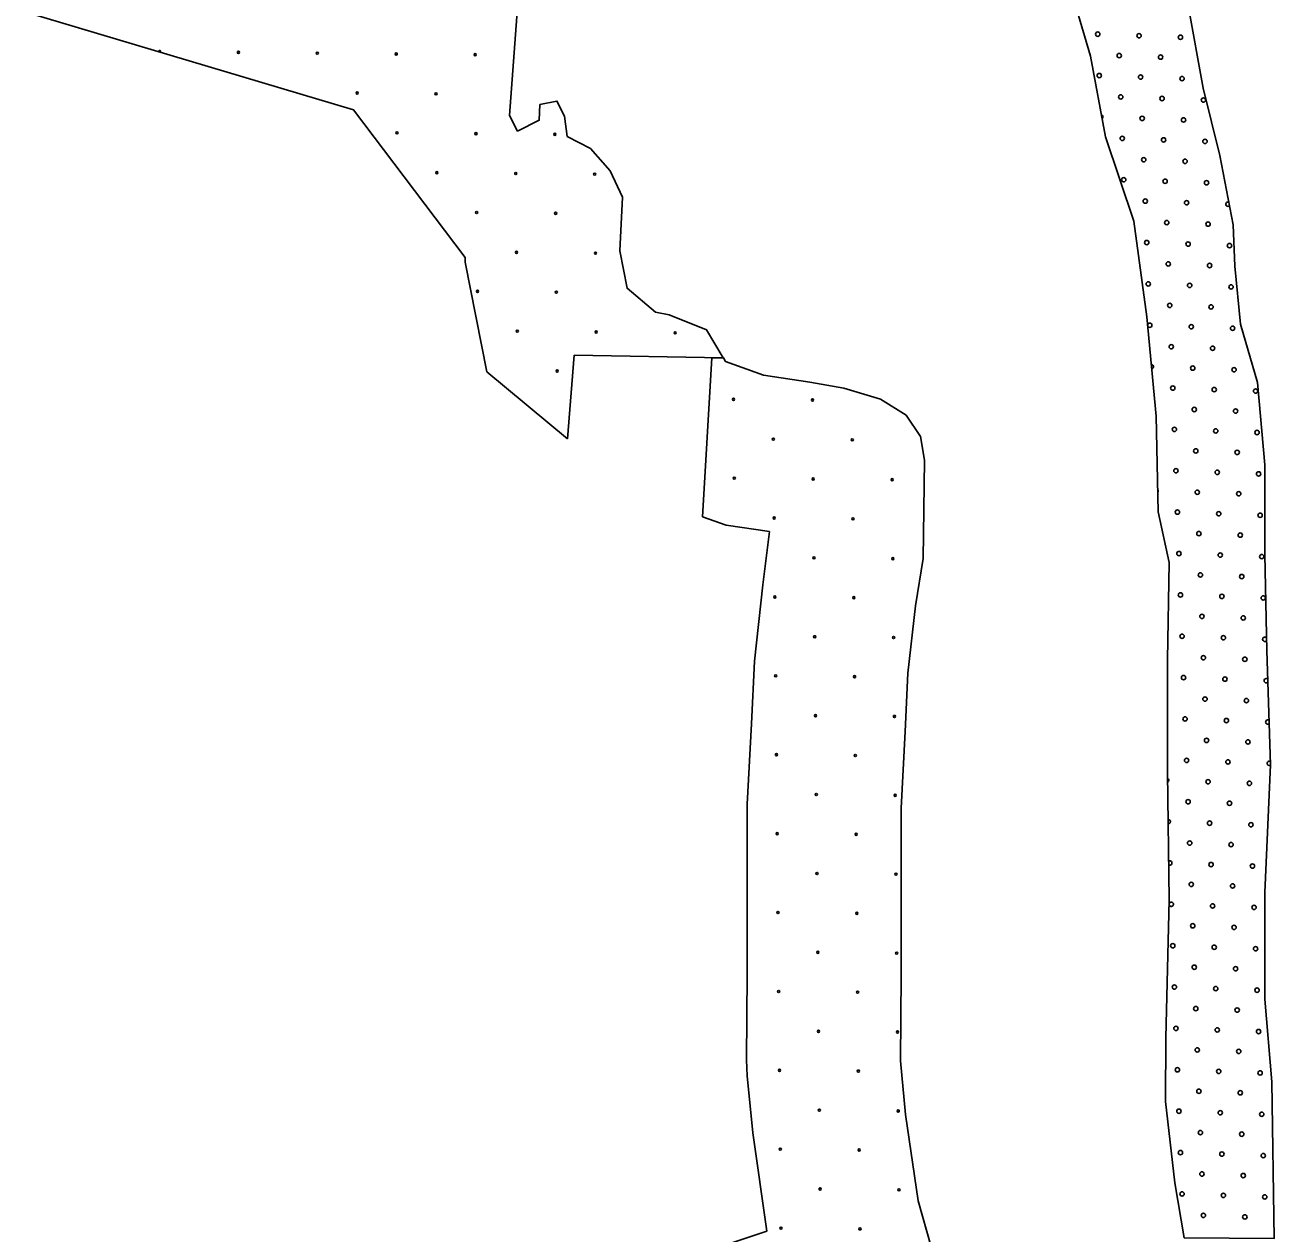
# Model space of a CAD drawing. Extents: x 1612280 to 1883141, y 560852 to 780851.
# Drawn here: x 1762850 to 1768937, y 685487 to 691375 of the extents above; entities that cross this region are included whole.
import ezdxf

# ---------------------------------------------------------------- set-up
doc = ezdxf.new("R2010")
doc.units = 0
for name, color, linetype in [('DESIGN - EROSION CONTROL - Devices', 7, 'Continuous'), ('DESIGN - SCRATCH - User 1', 7, 'Continuous'), ('DESIGN - TRAFFIC CONTROL PERMANENT - Pavement Marking Text', 7, 'Continuous')]:
    doc.layers.add(name, color=color, linetype=linetype)

msp = doc.modelspace()

# ---------------------------------------------------------------- linework, layer by layer
at = {"layer": 'DESIGN - EROSION CONTROL - Devices'}
for centre in [(1763890.5, 691241.6), (1763890.5, 691241.6), (1764275, 691237.8), (1764275, 691237.8), (1764659.6, 691234.1), (1764659.6, 691234.1), (1765044.1, 691230.4), (1765044.1, 691230.4), (1764469.2, 691043.7), (1764469.2, 691043.7), (1764853.7, 691040), (1764853.7, 691040), (1764663.3, 690849.5), (1764663.3, 690849.5), (1765047.9, 690845.8), (1765047.9, 690845.8), (1765432.4, 690842.1), (1765432.4, 690842.1), (1764857.5, 690655.4), (1764857.5, 690655.4), (1765242, 690651.7), (1765242, 690651.7), (1765626.6, 690647.9), (1765626.6, 690647.9), (1765051.6, 690461.3), (1765051.6, 690461.3), (1765436.2, 690457.5), (1765436.2, 690457.5), (1765245.8, 690267.1), (1765245.8, 690267.1), (1765630.3, 690263.4), (1765630.3, 690263.4), (1765055.3, 690076.7), (1765055.3, 690076.7), (1765439.9, 690073), (1765439.9, 690073), (1765249.5, 689882.6), (1765249.5, 689882.6), (1765634, 689878.8), (1765634, 689878.8), (1766018.6, 689875.1), (1766018.6, 689875.1), (1765443.6, 689688.4), (1765443.6, 689688.4), (1766303.2, 689550.9), (1766303.2, 689550.9), (1766687.8, 689547.1), (1766687.8, 689547.1), (1766497.4, 689356.7), (1766497.4, 689356.7), (1766881.9, 689353), (1766881.9, 689353), (1766306.9, 689166.3), (1766306.9, 689166.3), (1766691.5, 689162.6), (1766691.5, 689162.6), (1767076.1, 689158.8), (1767076.1, 689158.8), (1766501.1, 688972.2), (1766501.1, 688972.2), (1766885.6, 688968.4), (1766885.6, 688968.4), (1766695.2, 688778), (1766695.2, 688778), (1767079.8, 688774.3), (1767079.8, 688774.3), (1766504.8, 688587.6), (1766504.8, 688587.6), (1766889.4, 688583.9), (1766889.4, 688583.9), (1766699, 688393.5), (1766699, 688393.5), (1767083.5, 688389.7), (1767083.5, 688389.7), (1766508.6, 688203.1), (1766508.6, 688203.1), (1766893.1, 688199.3), (1766893.1, 688199.3), (1766702.7, 688008.9), (1766702.7, 688008.9), (1767087.3, 688005.2), (1767087.3, 688005.2), (1766512.3, 687818.5), (1766512.3, 687818.5), (1766896.8, 687814.8), (1766896.8, 687814.8), (1766706.4, 687624.4), (1766706.4, 687624.4), (1767091, 687620.6), (1767091, 687620.6), (1766516, 687433.9), (1766516, 687433.9), (1766900.6, 687430.2), (1766900.6, 687430.2), (1766710.2, 687239.8), (1766710.2, 687239.8), (1767094.7, 687236.1), (1767094.7, 687236.1), (1766519.8, 687049.4), (1766519.8, 687049.4), (1766904.3, 687045.7), (1766904.3, 687045.7), (1766713.9, 686855.3), (1766713.9, 686855.3), (1767098.5, 686851.5), (1767098.5, 686851.5), (1766523.5, 686664.8), (1766523.5, 686664.8), (1766908, 686661.1), (1766908, 686661.1), (1766717.6, 686470.7), (1766717.6, 686470.7), (1767102.2, 686467), (1767102.2, 686467), (1766527.2, 686280.3), (1766527.2, 686280.3), (1766911.8, 686276.6), (1766911.8, 686276.6), (1766721.4, 686086.1), (1766721.4, 686086.1), (1767105.9, 686082.4), (1767105.9, 686082.4), (1766531, 685895.7), (1766531, 685895.7), (1766915.5, 685892), (1766915.5, 685892), (1766725.1, 685701.6), (1766725.1, 685701.6), (1767109.7, 685697.9), (1767109.7, 685697.9), (1766534.7, 685511.2), (1766534.7, 685511.2), (1766919.2, 685507.4), (1766919.2, 685507.4)]:
    msp.add_circle(centre, 5.28, dxfattribs=at)
msp.add_arc((1763505.9, 691245.3), 5.28, 323.60986, 183.23326, dxfattribs=at)
at = {"layer": 'DESIGN - SCRATCH - User 1'}
for points in [[(1768410.1, 686439.4), (1768426.9, 687111.3), (1768417.7, 687732.6), (1768417.7, 688280.9), (1768426.9, 688756), (1768372.1, 689002.7), (1768362.9, 689468.7), (1768317.3, 689953), (1768253.4, 690419), (1768116.4, 690830.2), (1768043.4, 691223.1), (1767891.2, 691736.3), (1768484.5, 691848.8), (1768518.2, 691469.8), (1768591.2, 691067.7), (1768673.4, 690738.8), (1768737.3, 690400.7)], [(1768410.1, 686439.4), (1768426.9, 687111.3), (1768417.7, 687732.6), (1768417.7, 688280.9), (1768426.9, 688756), (1768372.1, 689002.7), (1768362.9, 689468.7), (1768317.3, 689953), (1768253.4, 690419), (1768116.4, 690830.2), (1768043.4, 691223.1), (1767891.2, 691736.3), (1768484.5, 691848.8), (1768518.2, 691469.8), (1768591.2, 691067.7), (1768673.4, 690738.8), (1768737.3, 690400.7)], [(1765257.1, 691550.3), (1765210.8, 690934.5)], [(1765257.1, 691550.3), (1765210.8, 690934.5)], [(1764995.9, 690242.5), (1764451.9, 690961.8), (1762850.4, 691438.6)], [(1764995.9, 690242.5), (1764451.9, 690961.8), (1762850.4, 691438.6)], [(1765210.8, 690934.5), (1765250.5, 690858.3), (1765356.3, 690911.3), (1765359.6, 690987.5), (1765442.4, 691004), (1765478.8, 690931.2), (1765492, 690831.8)], [(1765210.8, 690934.5), (1765250.5, 690858.3), (1765356.3, 690911.3), (1765359.6, 690987.5), (1765442.4, 691004), (1765478.8, 690931.2), (1765492, 690831.8)], [(1765492, 690831.8), (1765606.1, 690773.9), (1765702.1, 690664.7), (1765761.6, 690535.5), (1765748.4, 690274), (1765784.8, 690091.9), (1765923.8, 689976), (1765989.9, 689962.8), (1766171.9, 689889.9), (1766253.4, 689753.1)], [(1765492, 690831.8), (1765606.1, 690773.9), (1765702.1, 690664.7), (1765761.6, 690535.5), (1765748.4, 690274), (1765784.8, 690091.9), (1765923.8, 689976), (1765989.9, 689962.8), (1766171.9, 689889.9), (1766253.4, 689753.1)], [(1768737.3, 690400.7), (1768746.5, 690199.7), (1768773.9, 689916.4), (1768856, 689633.2), (1768892.6, 689231.1), (1768892.6, 688792.5), (1768901.7, 688326.5), (1768920, 687769.2), (1768892.6, 687147.8), (1768892.6, 686627), (1768925.7, 686224.8)], [(1768737.3, 690400.7), (1768746.5, 690199.7), (1768773.9, 689916.4), (1768856, 689633.2), (1768892.6, 689231.1), (1768892.6, 688792.5), (1768901.7, 688326.5), (1768920, 687769.2), (1768892.6, 687147.8), (1768892.6, 686627), (1768925.7, 686224.8)], [(1765493.5, 689358.3), (1765101.3, 689685.3), (1764994.7, 690218.6), (1764995.9, 690242.5)], [(1765493.5, 689358.3), (1765101.3, 689685.3), (1764994.7, 690218.6), (1764995.9, 690242.5)], [(1765527.2, 689766.4), (1765493.5, 689358.3)], [(1765527.2, 689766.4), (1765493.5, 689358.3)], [(1766253.4, 689753.1), (1765527.2, 689766.4)], [(1766253.4, 689753.1), (1765527.2, 689766.4)], [(1766152.6, 688977.8), (1766197.8, 689753.7)], [(1766152.6, 688977.8), (1766197.8, 689753.7)], [(1766197.8, 689753.7), (1766253.7, 689752.6)], [(1766197.8, 689753.7), (1766253.7, 689752.6)], [(1766253.7, 689752.6), (1766264.6, 689734.3), (1766449.8, 689668.1), (1766674.8, 689635), (1766840.3, 689605.2), (1767018.9, 689552.2), (1767144.7, 689472.8), (1767214.2, 689370.1), (1767234, 689254.3), (1767230.7, 689012.6), (1767227.4, 688774.2)], [(1766253.7, 689752.6), (1766264.6, 689734.3), (1766449.8, 689668.1), (1766674.8, 689635), (1766840.3, 689605.2), (1767018.9, 689552.2), (1767144.7, 689472.8), (1767214.2, 689370.1), (1767234, 689254.3), (1767230.7, 689012.6), (1767227.4, 688774.2)], [(1766479.2, 688905.7), (1766267.3, 688936.9), (1766152.6, 688977.8)], [(1766479.2, 688905.7), (1766267.3, 688936.9), (1766152.6, 688977.8)], [(1766366.6, 686331.8), (1766369.9, 686749.3), (1766369.9, 687146.9), (1766369.9, 687577.4), (1766390.7, 687968.9), (1766404.9, 688275.2), (1766446.2, 688646.7), (1766479.2, 688905.7)], [(1766366.6, 686331.8), (1766369.9, 686749.3), (1766369.9, 687146.9), (1766369.9, 687577.4), (1766390.7, 687968.9), (1766404.9, 688275.2), (1766446.2, 688646.7), (1766479.2, 688905.7)], [(1767227.4, 688774.2), (1767189.3, 688544.1), (1767152.9, 688216.3), (1767139.7, 687931.6), (1767119.9, 687557.5), (1767119.9, 687147), (1767119.9, 686746.3), (1767116.6, 686325.9)], [(1767227.4, 688774.2), (1767189.3, 688544.1), (1767152.9, 688216.3), (1767139.7, 687931.6), (1767119.9, 687557.5), (1767119.9, 687147), (1767119.9, 686746.3), (1767116.6, 686325.9)], [(1768925.7, 686224.8), (1768937.2, 685459.9), (1768499.1, 685464.5), (1768453.5, 685731.6), (1768407.8, 686128.9), (1768410.1, 686439.4)], [(1768925.7, 686224.8), (1768937.2, 685459.9), (1768499.1, 685464.5), (1768453.5, 685731.6), (1768407.8, 686128.9), (1768410.1, 686439.4)], [(1766466.1, 685496.6), (1766396.9, 685975.1), (1766370, 686253.9), (1766366.6, 686331.8)], [(1766466.1, 685496.6), (1766396.9, 685975.1), (1766370, 686253.9), (1766366.6, 686331.8)], [(1767116.6, 686325.9), (1767141.7, 686064.7), (1767202.5, 685644.3), (1767287, 685345.6), (1767329.3, 685216), (1767329.3, 685089.1), (1767239.5, 684951.6)], [(1767116.6, 686325.9), (1767141.7, 686064.7), (1767202.5, 685644.3), (1767287, 685345.6), (1767329.3, 685216), (1767329.3, 685089.1), (1767239.5, 684951.6)], [(1767239.8, 683854), (1766880, 683674), (1766349.6, 684375.4), (1766050, 685357.9), (1766466.1, 685496.6)], [(1767239.8, 683854), (1766880, 683674), (1766349.6, 684375.4), (1766050, 685357.9), (1766466.1, 685496.6)]]:
    msp.add_lwpolyline(points, dxfattribs=at)
for centre in [(1768443.9, 686887.6), (1768443.9, 686887.6), (1768645.6, 686880.1), (1768645.6, 686880.1), (1768548.5, 686783), (1768548.5, 686783), (1768750.1, 686775.6), (1768750.1, 686775.6)]:
    msp.add_circle(centre, 10.6, dxfattribs=at)
at = {"layer": 'DESIGN - TRAFFIC CONTROL PERMANENT - Pavement Marking Text'}
for centre in [(1768078.1, 691330.5), (1768078.1, 691330.5), (1768279.7, 691323), (1768279.7, 691323), (1768481.3, 691315.5), (1768481.3, 691315.5), (1768182.6, 691225.9), (1768182.6, 691225.9), (1768384.2, 691218.5), (1768384.2, 691218.5), (1768085.5, 691128.9), (1768085.5, 691128.9), (1768287.1, 691121.4), (1768287.1, 691121.4), (1768488.8, 691113.9), (1768488.8, 691113.9), (1768190.1, 691024.3), (1768190.1, 691024.3), (1768391.7, 691016.9), (1768391.7, 691016.9), (1768593.3, 691009.4), (1768593.3, 691009.4), (1768294.6, 690919.8), (1768294.6, 690919.8), (1768496.2, 690912.3), (1768496.2, 690912.3), (1768197.5, 690822.7), (1768197.5, 690822.7), (1768399.1, 690815.3), (1768399.1, 690815.3), (1768600.8, 690807.8), (1768600.8, 690807.8), (1768302.1, 690718.2), (1768302.1, 690718.2), (1768503.7, 690710.7), (1768503.7, 690710.7), (1768205, 690621.1), (1768205, 690621.1), (1768406.6, 690613.6), (1768406.6, 690613.6), (1768608.2, 690606.2), (1768608.2, 690606.2), (1768309.5, 690516.6), (1768309.5, 690516.6), (1768511.2, 690509.1), (1768511.2, 690509.1), (1768414.1, 690412), (1768414.1, 690412), (1768615.7, 690404.6), (1768615.7, 690404.6), (1768317, 690315), (1768317, 690315), (1768518.6, 690307.5), (1768518.6, 690307.5), (1768720.2, 690300), (1768720.2, 690300), (1768421.5, 690210.4), (1768421.5, 690210.4), (1768623.2, 690203), (1768623.2, 690203), (1768324.5, 690113.3), (1768324.5, 690113.3), (1768526.1, 690105.9), (1768526.1, 690105.9), (1768727.7, 690098.4), (1768727.7, 690098.4), (1768429, 690008.8), (1768429, 690008.8), (1768630.6, 690001.3), (1768630.6, 690001.3), (1768331.9, 689911.7), (1768331.9, 689911.7), (1768533.6, 689904.3), (1768533.6, 689904.3), (1768735.2, 689896.8), (1768735.2, 689896.8), (1768436.5, 689807.2), (1768436.5, 689807.2), (1768638.1, 689799.7), (1768638.1, 689799.7), (1768541, 689702.7), (1768541, 689702.7), (1768742.6, 689695.2), (1768742.6, 689695.2), (1768443.9, 689605.6), (1768443.9, 689605.6), (1768645.6, 689598.1), (1768645.6, 689598.1), (1768847.2, 689590.7), (1768847.2, 689590.7), (1768548.5, 689501.1), (1768548.5, 689501.1), (1768750.1, 689493.6), (1768750.1, 689493.6), (1768451.4, 689404), (1768451.4, 689404), (1768653, 689396.5), (1768653, 689396.5), (1768854.6, 689389), (1768854.6, 689389), (1768556, 689299.4), (1768556, 689299.4), (1768757.6, 689292), (1768757.6, 689292), (1768458.9, 689202.4), (1768458.9, 689202.4), (1768660.5, 689194.9), (1768660.5, 689194.9), (1768862.1, 689187.4), (1768862.1, 689187.4), (1768563.4, 689097.8), (1768563.4, 689097.8), (1768765, 689090.4), (1768765, 689090.4), (1768466.4, 689000.8), (1768466.4, 689000.8), (1768668, 688993.3), (1768668, 688993.3), (1768869.6, 688985.8), (1768869.6, 688985.8), (1768570.9, 688896.2), (1768570.9, 688896.2), (1768772.5, 688888.8), (1768772.5, 688888.8), (1768473.8, 688799.1), (1768473.8, 688799.1), (1768675.4, 688791.7), (1768675.4, 688791.7), (1768877, 688784.2), (1768877, 688784.2), (1768578.4, 688694.6), (1768578.4, 688694.6), (1768780, 688687.1), (1768780, 688687.1), (1768481.3, 688597.5), (1768481.3, 688597.5), (1768682.9, 688590.1), (1768682.9, 688590.1), (1768884.5, 688582.6), (1768884.5, 688582.6), (1768585.8, 688493), (1768585.8, 688493), (1768787.4, 688485.5), (1768787.4, 688485.5), (1768488.8, 688395.9), (1768488.8, 688395.9), (1768690.4, 688388.5), (1768690.4, 688388.5), (1768593.3, 688291.4), (1768593.3, 688291.4), (1768794.9, 688283.9), (1768794.9, 688283.9), (1768496.2, 688194.3), (1768496.2, 688194.3), (1768697.8, 688186.9), (1768697.8, 688186.9), (1768600.8, 688089.8), (1768600.8, 688089.8), (1768802.4, 688082.3), (1768802.4, 688082.3), (1768503.7, 687992.7), (1768503.7, 687992.7), (1768705.3, 687985.2), (1768705.3, 687985.2), (1768608.2, 687888.2), (1768608.2, 687888.2), (1768809.8, 687880.7), (1768809.8, 687880.7), (1768511.2, 687791.1), (1768511.2, 687791.1), (1768712.8, 687783.6), (1768712.8, 687783.6), (1768615.7, 687686.6), (1768615.7, 687686.6), (1768817.3, 687679.1), (1768817.3, 687679.1), (1768518.6, 687589.5), (1768518.6, 687589.5), (1768720.2, 687582), (1768720.2, 687582), (1768623.2, 687484.9), (1768623.2, 687484.9), (1768824.8, 687477.5), (1768824.8, 687477.5), (1768526.1, 687387.9), (1768526.1, 687387.9), (1768727.7, 687380.4), (1768727.7, 687380.4), (1768630.6, 687283.3), (1768630.6, 687283.3), (1768832.2, 687275.9), (1768832.2, 687275.9), (1768533.6, 687186.3), (1768533.6, 687186.3), (1768735.2, 687178.8), (1768735.2, 687178.8), (1768638.1, 687081.7), (1768638.1, 687081.7), (1768839.7, 687074.3), (1768839.7, 687074.3), (1768541, 686984.7), (1768541, 686984.7), (1768742.6, 686977.2), (1768742.6, 686977.2), (1768847.2, 686872.7), (1768847.2, 686872.7), (1768451.4, 686686), (1768451.4, 686686), (1768653, 686678.5), (1768653, 686678.5), (1768854.6, 686671), (1768854.6, 686671), (1768556, 686581.4), (1768556, 686581.4), (1768757.6, 686574), (1768757.6, 686574), (1768458.9, 686484.4), (1768458.9, 686484.4), (1768660.5, 686476.9), (1768660.5, 686476.9), (1768862.1, 686469.4), (1768862.1, 686469.4), (1768563.4, 686379.8), (1768563.4, 686379.8), (1768765, 686372.4), (1768765, 686372.4), (1768466.4, 686282.8), (1768466.4, 686282.8), (1768668, 686275.3), (1768668, 686275.3), (1768869.6, 686267.8), (1768869.6, 686267.8), (1768570.9, 686178.2), (1768570.9, 686178.2), (1768772.5, 686170.7), (1768772.5, 686170.7), (1768473.8, 686081.1), (1768473.8, 686081.1), (1768675.4, 686073.7), (1768675.4, 686073.7), (1768877, 686066.2), (1768877, 686066.2), (1768578.4, 685976.6), (1768578.4, 685976.6), (1768780, 685969.1), (1768780, 685969.1), (1768481.3, 685879.5), (1768481.3, 685879.5), (1768682.9, 685872.1), (1768682.9, 685872.1), (1768884.5, 685864.6), (1768884.5, 685864.6), (1768585.8, 685775), (1768585.8, 685775), (1768787.4, 685767.5), (1768787.4, 685767.5), (1768488.8, 685677.9), (1768488.8, 685677.9), (1768690.4, 685670.5), (1768690.4, 685670.5), (1768892, 685663), (1768892, 685663), (1768593.3, 685573.4), (1768593.3, 685573.4), (1768794.9, 685565.9), (1768794.9, 685565.9)]:
    msp.add_circle(centre, 10.6, dxfattribs=at)
for centre, start, end in [((1768093, 690927.3), 310.39589, 70.66842), ((1768712.8, 690501.6), 69.95004, 311.46438), ((1768339.4, 689710.1), 279.59281, 91.17885), ((1768361.8, 689105.3), 322.57179, 39.67376), ((1768892, 688381), 36.00725, 326.2383), ((1768899.4, 688179.4), 49.75296, 314.00105), ((1768906.9, 687977.8), 55.7663, 307.98771), ((1768914.4, 687776.2), 61.34918, 301.43591), ((1768414.1, 687694), 294.42728, 67.25696), ((1768921.8, 687574.6), 168.92737, 186.02262), ((1768421.5, 687492.4), 269.33391, 92.35034), ((1768429, 687290.8), 243.92172, 117.76252), ((1768436.5, 687089.2), 194.44121, 162.7)]:
    msp.add_arc(centre, 10.6, start, end, dxfattribs=at)

doc.saveas('drawing.dxf')
